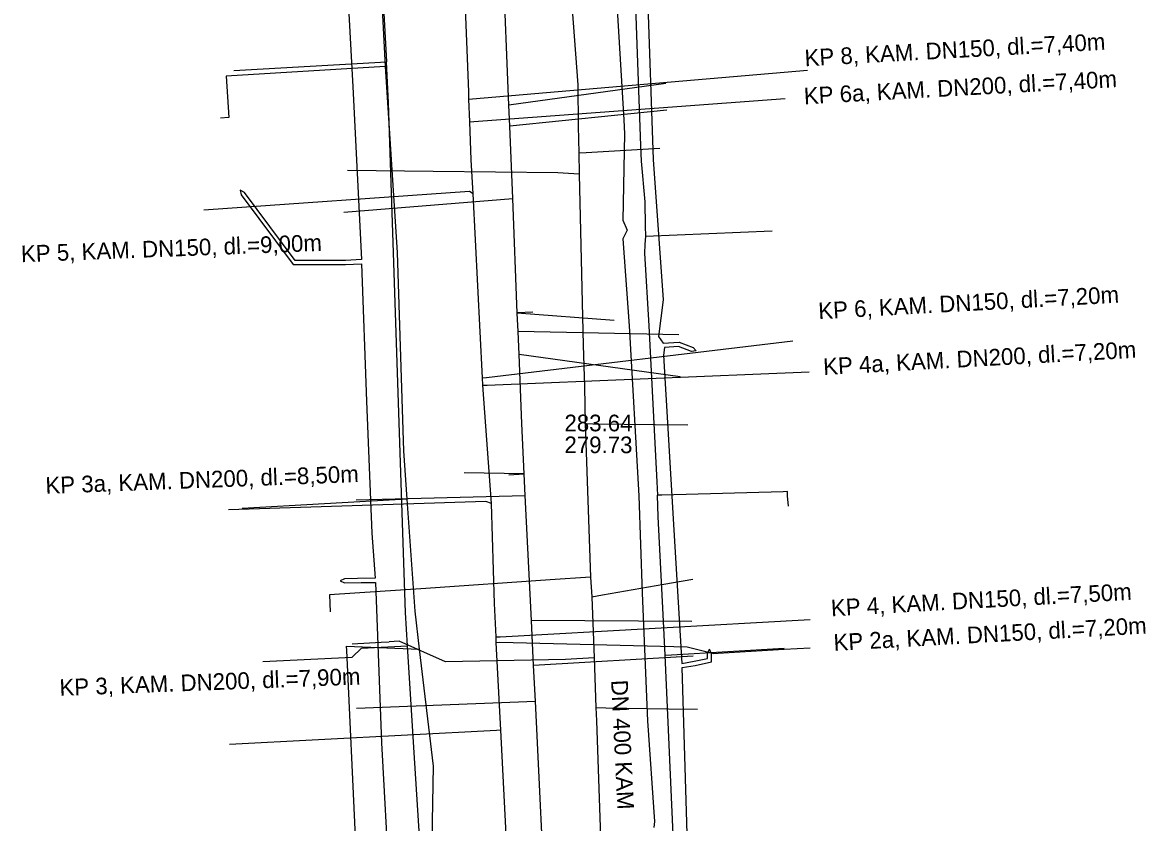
# Model space of a CAD drawing. Extents: x -600309 to -598967, y -1161267 to -1160292.
# Drawn here: x -599798.1 to -599744.1, y -1160516.4 to -1160477.9 of the extents above; entities that cross this region are included whole.
import ezdxf

# ---------------------------------------------------------------- set-up
doc = ezdxf.new("R2010")
doc.units = 0
for name, color, linetype in [('Vrstva 1', 7, 'Continuous'), ('Vrstva 12', 7, 'Continuous'), ('Vrstva 13', 7, 'Continuous'), ('Vrstva 16', 7, 'Continuous'), ('Vrstva 42', 7, 'Continuous'), ('Vrstva 55', 7, 'Continuous'), ('Vrstva 9', 7, 'Continuous')]:
    doc.layers.add(name, color=color, linetype=linetype)

msp = doc.modelspace()

# ---------------------------------------------------------------- linework, layer by layer
at = {"layer": 'Vrstva 1'}
for points in [[(-599769.611, -1160492.246), (-599774.269, -1160491.897)], [(-599773.931, -1160499.625), (-599776.824, -1160499.578)]]:
    msp.add_lwpolyline(points, dxfattribs=at)
at = {"layer": 'Vrstva 12'}
for points in [[(-599781.42, -1160458.35), (-599781.36, -1160464.71), (-599780.95, -1160473.55), (-599780.62, -1160480.04)], [(-599768.6, -1160476.58), (-599768.55, -1160478.09)], [(-599768.55, -1160478.09), (-599768.34, -1160483.83), (-599768.31, -1160484.59), (-599768.14, -1160486.55), (-599768.12, -1160487.72), (-599768.11, -1160488.2)], [(-599780.62, -1160480.04), (-599788.26, -1160480.5)], [(-599780.62, -1160480.04), (-599780.05, -1160488.98), (-599779.74, -1160498.51), (-599779.58, -1160500.83)], [(-599788.26, -1160480.5), (-599788.14, -1160482.49), (-599788.54, -1160482.52)], [(-599768.11, -1160488.2), (-599768.13, -1160488.6), (-599768.15, -1160489.01), (-599767.94, -1160492.5), (-599767.64, -1160498.45)], [(-599768.11, -1160488.2), (-599762.01, -1160487.94)], [(-599767.64, -1160498.45), (-599767.56, -1160500), (-599767.53, -1160500.65)], [(-599761.28, -1160500.47), (-599761.49, -1160500.48), (-599767.32, -1160500.64), (-599767.53, -1160500.65)], [(-599767.16, -1160508.34), (-599767.26, -1160506.38), (-599767.5, -1160501.68), (-599767.53, -1160500.65)], [(-599761.23, -1160501.18), (-599761.27, -1160500.68), (-599761.28, -1160500.47)], [(-599779.58, -1160500.83), (-599787.49, -1160501.28)], [(-599779.58, -1160500.83), (-599779.19, -1160506.22), (-599778.98, -1160508.05)], [(-599782.47, -1160508.11), (-599782.48, -1160507.91), (-599778.98, -1160508.05)], [(-599781.3, -1160517.39), (-599782.03, -1160517.4), (-599782.47, -1160508.11)], [(-599778.98, -1160508.05), (-599778.32, -1160513.67), (-599778.54, -1160526.14), (-599777.9, -1160532.82), (-599778.18, -1160533.15), (-599779.33, -1160532.99)], [(-599767.16, -1160508.34), (-599766.85, -1160508.32), (-599761.44, -1160508)], [(-599765.9, -1160529.65), (-599766.6, -1160520.36), (-599766.78, -1160516.95), (-599767.16, -1160508.34)]]:
    msp.add_lwpolyline(points, dxfattribs=at)
at = {"layer": 'Vrstva 13'}
for points in [[(-599773.31, -1160545.81), (-599774.25, -1160527.6), (-599775.06, -1160511.95), (-599775.28, -1160507.72), (-599775.29, -1160507.46), (-599775.37, -1160505.85), (-599775.504, -1160501.05), (-599775.92, -1160495.36), (-599775.94, -1160495), (-599776.389, -1160486.162), (-599776.48, -1160484.53), (-599776.55, -1160482.7), (-599776.59, -1160481.61), (-599776.603, -1160481.251), (-599776.8, -1160476), (-599777.43, -1160459.565), (-599777.98, -1160445), (-599778.08, -1160441.28)], [(-599785.9, -1160462.44), (-599781.51, -1160462.28), (-599780.56, -1160479.82)], [(-599787.9, -1160480.23), (-599780.56, -1160479.82)], [(-599780.46, -1160481.79), (-599780.56, -1160479.82)], [(-599776.59, -1160481.61), (-599776.42, -1160481.6), (-599760.321, -1160480.21)], [(-599776.55, -1160482.7), (-599776.35, -1160482.69), (-599761.379, -1160481.57)], [(-599779.54, -1160507.89), (-599779.64, -1160506.29), (-599780.46, -1160481.79)], [(-599776.389, -1160486.162), (-599776.56, -1160486.04), (-599789.332, -1160486.943)], [(-599775.94, -1160495), (-599775.75, -1160494.99), (-599761.013, -1160493.234)], [(-599775.92, -1160495.36), (-599775.72, -1160495.35), (-599760.238, -1160494.719)], [(-599775.504, -1160501.05), (-599775.78, -1160500.95), (-599788.161, -1160501.346)], [(-599775.29, -1160507.46), (-599775.09, -1160507.45), (-599760.183, -1160506.616)], [(-599786.51, -1160508.64), (-599782.21, -1160508.43), (-599781.76, -1160508), (-599779.54, -1160507.89)], [(-599779.24, -1160512.78), (-599779.54, -1160507.89)], [(-599775.28, -1160507.72), (-599775.1, -1160507.71), (-599766.099, -1160507.943), (-599764.824, -1160508.258), (-599764.61, -1160508.242), (-599761.432, -1160508.052), (-599760.184, -1160507.986)], [(-599775.06, -1160511.95), (-599775.26, -1160511.96), (-599788.099, -1160512.63)], [(-599785.28, -1160549.34), (-599782.1, -1160548.45), (-599777.43, -1160546.95), (-599777.53, -1160544.85), (-599778.67, -1160521.82), (-599779.24, -1160512.78)]]:
    msp.add_lwpolyline(points, dxfattribs=at)
at = {"layer": 'Vrstva 16'}
for points in [[(-599771.685, -1160476.438), (-599771.363, -1160480.914), (-599771.336, -1160482.902), (-599771.306, -1160484.187), (-599771.29, -1160485.219), (-599771.104, -1160493.437), (-599771.03, -1160495.432), (-599770.999, -1160497.205), (-599770.74, -1160504.588), (-599770.682, -1160505.532), (-599770.577, -1160508.469), (-599770.495, -1160510.858), (-599770.46, -1160511.5), (-599770.15, -1160520.32)], [(-599771.306, -1160484.187), (-599770.95, -1160484.166), (-599767.955, -1160483.991), (-599767.42, -1160483.96)], [(-599771.29, -1160485.219), (-599772.319, -1160485.151), (-599778.319, -1160485.082), (-599782.438, -1160485.035)], [(-599770.999, -1160497.205), (-599770.636, -1160497.209), (-599767.636, -1160497.243), (-599766.07, -1160497.26)], [(-599770.74, -1160504.588), (-599772.684, -1160504.72), (-599778.67, -1160505.126), (-599783.3, -1160505.44), (-599783.26, -1160506.25)], [(-599770.682, -1160505.532), (-599770.17, -1160505.443), (-599767.214, -1160504.93), (-599765.83, -1160504.69)], [(-599770.577, -1160508.469), (-599771.95, -1160508.549), (-599777.716, -1160508.663), (-599779.953, -1160507.664), (-599780.434, -1160507.699)], [(-599782.2, -1160507.79), (-599780.812, -1160507.713), (-599780.434, -1160507.699)], [(-599770.495, -1160510.858), (-599770.003, -1160510.865), (-599767.003, -1160510.909), (-599765.6, -1160510.93)]]:
    msp.add_lwpolyline(points, dxfattribs=at)
at = {"layer": 'Vrstva 42'}
for points in [[(-599782.56, -1160473.95), (-599782.17, -1160481.01), (-599781.765, -1160489.32), (-599782.533, -1160489.36), (-599784.95, -1160489.36), (-599787.39, -1160486.09), (-599787.59, -1160485.99), (-599787.551, -1160486.21), (-599785.05, -1160489.56), (-599782.527, -1160489.56), (-599781.756, -1160489.52), (-599781.51, -1160496.13), (-599781.26, -1160502.47), (-599781.097, -1160504.64), (-599781.954, -1160504.645)], [(-599768.01, -1160476.61), (-599767.74, -1160484.51), (-599767.26, -1160491.25), (-599767.48, -1160493.02), (-599767.248, -1160493.345), (-599766.485, -1160493.289), (-599765.811, -1160493.545), (-599765.66, -1160493.71), (-599765.883, -1160493.732), (-599766.515, -1160493.491), (-599767.191, -1160493.541), (-599767.23, -1160493.92), (-599766.78, -1160501.79), (-599766.356, -1160508.73), (-599765.758, -1160508.632), (-599765.128, -1160508.499), (-599765.124, -1160508.262), (-599765.02, -1160508.05)], [(-599781.954, -1160504.645), (-599782.583, -1160504.664), (-599782.78, -1160504.77)], [(-599782.78, -1160504.77), (-599782.577, -1160504.864), (-599781.768, -1160504.84), (-599781.086, -1160504.84), (-599780.8, -1160512.55), (-599780.43, -1160519.28), (-599780.14, -1160527.58), (-599779.622, -1160534.065), (-599780.449, -1160535.16), (-599780.61, -1160535.46)], [(-599766.218, -1160513.198), (-599766.347, -1160508.931), (-599765.722, -1160508.828), (-599764.932, -1160508.661), (-599764.924, -1160508.272), (-599765.02, -1160508.05)], [(-599762.571, -1160545.835), (-599762.61, -1160546.009), (-599762.668, -1160546.074), (-599762.9, -1160546.335), (-599763.944, -1160546.459), (-599764.638, -1160546.297), (-599764.92, -1160545.63), (-599765.17, -1160541.06), (-599765.4, -1160535.52), (-599764.89, -1160535.07), (-599765.44, -1160534.58), (-599765.47, -1160531.15), (-599765.7, -1160524.98), (-599766.09, -1160517.45), (-599766.218, -1160513.198)]]:
    msp.add_lwpolyline(points, dxfattribs=at)
at = {"layer": 'Vrstva 55'}
msp.add_lwpolyline([(-599769.83, -1160471.17), (-599769.15, -1160482.602), (-599769.11, -1160483.27), (-599769.2, -1160487.43), (-599768.98, -1160487.91), (-599769.2, -1160488.32), (-599768.89, -1160492.51), (-599768.42, -1160500.68), (-599768.27, -1160505.35), (-599768, -1160511.5), (-599767.67, -1160516.34), (-599767.7, -1160516.62)], dxfattribs=at)
at = {"layer": 'Vrstva 9'}
for p, q in [((-599767.13, -1160480.85), (-599774.671, -1160481.904)), ((-599767.08, -1160482.14), (-599774.63, -1160482.914)), ((-599782.61, -1160487.04), (-599774.489, -1160486.39)), ((-599773.516, -1160491.856), (-599774.266, -1160491.887)), ((-599766.5, -1160492.93), (-599774.229, -1160492.784)), ((-599766.43, -1160494.95), (-599774.185, -1160493.883)), ((-599774.68, -1160499.662), (-599773.931, -1160499.625)), ((-599782.02, -1160500.87), (-599773.881, -1160500.655)), ((-599765.87, -1160506.72), (-599773.586, -1160506.677)), ((-599765.81, -1160508.38), (-599773.481, -1160508.837)), ((-599782, -1160510.89), (-599773.397, -1160510.549))]:
    msp.add_line(p, q, dxfattribs=at)
for points in [[(-599774.05, -1160497.2), (-599774.185, -1160493.883), (-599774.229, -1160492.784), (-599774.27, -1160491.89), (-599774.489, -1160486.39), (-599774.63, -1160482.914), (-599774.671, -1160481.904), (-599774.947, -1160475.088), (-599775.037, -1160472.869), (-599775.363, -1160464.84), (-599775.41, -1160463.73), (-599775.96, -1160450.17), (-599776.11, -1160446.44)], [(-599771.61, -1160547.08), (-599771.66, -1160546.11), (-599771.68, -1160545.56), (-599772.806, -1160522.624), (-599772.86, -1160521.57), (-599773.397, -1160510.549), (-599773.481, -1160508.837), (-599773.586, -1160506.677), (-599773.881, -1160500.655), (-599773.931, -1160499.625), (-599774.05, -1160497.2)]]:
    msp.add_lwpolyline(points, dxfattribs=at)

# ---------------------------------------------------------------- texts
at = {"layer": 'Vrstva 12'}
for s, rotation, p in [('KP 8, KAM. DN150, dl.=7,40m', 3.1691, (-599760.431, -1160480.03)), ('KP 6a, KAM. DN200, dl.=7,40m', 3.1691, (-599760.467, -1160481.859)), ('KP 5, KAM. DN150, dl.=9,00m', 2.1723, (-599798.118, -1160489.449)), ('KP 6, KAM. DN150, dl.=7,20m', 3.1691, (-599759.773, -1160492.19)), ('KP 4a, KAM. DN200, dl.=7,20m', 3.1691, (-599759.538, -1160494.87)), ('KP 3a, KAM. DN200, dl.=8,50m', 2.1723, (-599796.941, -1160500.584)), ('KP 4, KAM. DN150, dl.=7,50m', 3.1691, (-599759.164, -1160506.471)), ('KP 2a, KAM. DN150, dl.=7,20m', 3.1691, (-599759.039, -1160508.132)), ('KP 3, KAM. DN200, dl.=7,90m', 2.1723, (-599796.266, -1160510.296)), ('DN 400 KAM', 272.809, (-599769.758, -1160509.542))]:
    msp.add_text(s, height=0.8, rotation=rotation, dxfattribs=at).set_placement(p)
for s, p in [('283.64', (-599772, -1160497.576)), ('279.73', (-599772, -1160498.626))]:
    msp.add_text(s, height=0.8, dxfattribs=at).set_placement(p)

doc.saveas('drawing.dxf')
